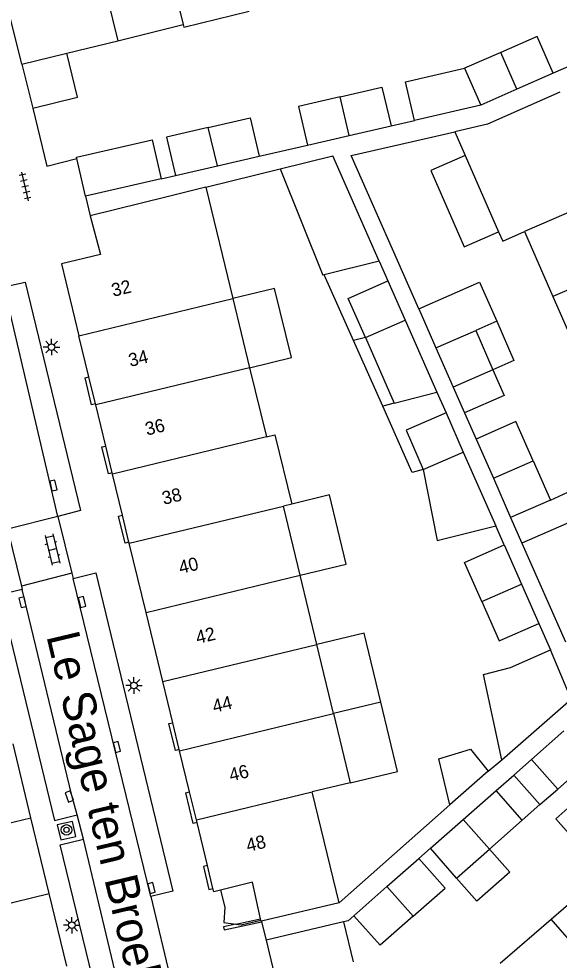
# Model space of a CAD drawing. Extents: x 132998 to 136004, y 396998 to 398512.
# Drawn here: x 133867.2 to 133908.2, y 397238.6 to 397310.1 of the extents above; entities that cross this region are included whole.
import ezdxf

# ---------------------------------------------------------------- set-up
doc = ezdxf.new("R2010")
doc.units = 0
for name, color, linetype in [('gg-afsc-erfafscheiding', 7, 'Continuous'), ('gg-afsc-muur', 7, 'Continuous'), ('gg-anno-huisnummerreeks BGT', 7, 'Continuous'), ('gg-anno-openbare ruimte label', 7, 'Continuous'), ('gg-bbg-bijgebouw', 7, 'Continuous'), ('gg-bbg-gedigitaliseerde bebouwing', 7, 'Continuous'), ('gg-bbg-gedigitaliseerde bijgebouw', 7, 'Continuous'), ('gg-bbg-hoofdgebouw', 7, 'Continuous'), ('gg-bbg-luifel en loopbrug', 7, 'Continuous'), ('gg-bbg-tussenscheiding', 7, 'Continuous'), ('gg-knt-verharding', 7, 'Continuous'), ('gg-knt-verharding nz', 7, 'Continuous'), ('gt-grn-weggrens', 7, 'Continuous'), ('gt-symb-boom', 7, 'Continuous'), ('gt-symb-klinker verharding', 7, 'Continuous'), ('gt-symb-kolk', 7, 'Continuous'), ('gt-symb-lichtmast', 7, 'Continuous'), ('gt-symb-tegel verharding', 7, 'Continuous')]:
    doc.layers.add(name, color=color, linetype=linetype)

# ---------------------------------------------------------------- blocks, each defined once
blk = doc.blocks.new('gt0-KOLK')
at = {"layer": 'gt-symb-kolk'}
blk.add_lwpolyline([(0, 0), (0.375, 0), (0.375, 0.4), (-0.375, 0.4), (-0.375, 0), (0, 0)], dxfattribs=at)
blk = doc.blocks.new('gt0-BOOM')
at = {"layer": 'gt-symb-boom'}
for radius in [0.4, 0.2]:
    blk.add_circle((0, 0), radius, dxfattribs=at)
blk = doc.blocks.new('gt0-LMAST')
at = {"layer": 'gt-symb-lichtmast'}
for p, q in [((-0.182, 0.173), (-0.447, 0.438)), ((-0.005, 0.246), (-0.005, 0.621)), ((0.172, 0.173), (0.437, 0.438)), ((-0.255, -0.004), (-0.63, -0.004)), ((-0.182, -0.181), (-0.447, -0.446)), ((-0.005, -0.254), (-0.005, -0.629)), ((0.437, -0.446), (0.172, -0.181)), ((0.245, -0.004), (0.62, -0.004))]:
    blk.add_line(p, q, dxfattribs=at)
blk.add_circle((-0.005, -0.004), 0.25, dxfattribs=at)
blk = doc.blocks.new('gt0-TEG1')
at = {"layer": 'gt-symb-tegel verharding'}
for p, q in [((-1.125, 0), (1.125, 0)), ((-0.9, -0.25), (-0.9, 0.25)), ((-0.45, -0.25), (-0.45, 0.25)), ((0, -0.25), (0, 0.25)), ((0.45, -0.25), (0.45, 0.25)), ((0.9, -0.25), (0.9, 0.25))]:
    blk.add_line(p, q, dxfattribs=at)
blk = doc.blocks.new('gt0-KL1')
at = {"layer": 'gt-symb-klinker verharding'}
for p, q in [((-1.15, 0.3), (1.15, 0.3)), ((-1, -0.3), (-1, 0.3)), ((-0.5, 0.3), (-0.5, 0.45)), ((0, -0.3), (0, 0.3)), ((0.5, 0.3), (0.5, 0.45)), ((1, -0.3), (1, 0.3)), ((-1.15, -0.3), (1.15, -0.3)), ((-0.5, -0.45), (-0.5, -0.3)), ((0.5, -0.45), (0.5, -0.3))]:
    blk.add_line(p, q, dxfattribs=at)

msp = doc.modelspace()

# ---------------------------------------------------------------- linework, layer by layer
at = {"layer": 'gg-afsc-erfafscheiding'}
for p, q in [((133895.448, 397301.947), (133897.233, 397302.36)), ((133885.448, 397299.634), (133889.115, 397300.482)), ((133878.033, 397297.918), (133879.116, 397298.169)), ((133881.402, 397297.29), (133887.042, 397298.69)), ((133901.022, 397280.159), (133901.894, 397278.172)), ((133904.025, 397270.144), (133903.389, 397271.589)), ((133905.371, 397270.274), (133908.658, 397262.799)), ((133906.642, 397264.194), (133907.523, 397262.19)), ((133902.821, 397252.984), (133903.839, 397253.845)), ((133891.526, 397242.977), (133899.91, 397250.423)), ((133897.548, 397246.345), (133898.43, 397247.122))]:
    msp.add_line(p, q, dxfattribs=at)
for points in [[(133897.543, 397288.063), (133892.435, 397299.683), (133900.287, 397301.5)], [(133892.624, 397242.012), (133892.19, 397241.63), (133891.838, 397241.544)]]:
    msp.add_lwpolyline(points, dxfattribs=at)
at = {"layer": 'gg-afsc-muur'}
msp.add_line((133911.464, 397307.576), (133907.745, 397305.944), dxfattribs=at)
msp.add_lwpolyline([(133868.283, 397303.294), (133869.363, 397298.877), (133871.628, 397299.47)], dxfattribs=at)
at = {"layer": 'gg-bbg-bijgebouw'}
for p, q in [((133872.277, 397296.607), (133871.628, 397299.47)), ((133891.838, 397241.544), (133885.984, 397240.145)), ((133891.838, 397241.544), (133892.565, 397238.502)), ((133885.984, 397240.145), (133886.695, 397237.17))]:
    msp.add_line(p, q, dxfattribs=at)
at = {"layer": 'gg-bbg-gedigitaliseerde bebouwing'}
for p, q in [((133874.73, 397308.406), (133879.701, 397309.625)), ((133870.876, 397307.461), (133874.73, 397308.406)), ((133867.468, 397306.626), (133870.876, 397307.461)), ((133900.287, 397301.5), (133901.071, 397299.706)), ((133901.071, 397299.706), (133903.602, 397293.913)), ((133881.402, 397297.29), (133883.453, 397288.846)), ((133905.563, 397293.919), (133907.716, 397288.988)), ((133883.453, 397288.846), (133884.729, 397283.594)), ((133907.716, 397288.988), (133909.882, 397284.03)), ((133884.729, 397283.594), (133886.003, 397278.349)), ((133887.917, 397273.248), (133887.284, 397273.086)), ((133888.551, 397267.84), (133887.284, 397273.086)), ((133889.819, 397262.59), (133888.551, 397267.84)), ((133891.086, 397257.342), (133889.819, 397262.59)), ((133891.086, 397257.342), (133892.354, 397252.093)), ((133892.354, 397252.093), (133889.477, 397251.397)), ((133891.526, 397242.977), (133889.477, 397251.397)), ((133907.579, 397241.756), (133911.434, 397245.105)), ((133903.718, 397238.402), (133907.579, 397241.756))]:
    msp.add_line(p, q, dxfattribs=at)
for points in [[(133879.701, 397309.625), (133879.749, 397309.43), (133884.699, 397310.638)], [(133903.602, 397293.913), (133903.912, 397293.203), (133905.563, 397293.919)], [(133886.003, 397278.349), (133886.638, 397278.505), (133887.917, 397273.248)]]:
    msp.add_lwpolyline(points, dxfattribs=at)
at = {"layer": 'gg-bbg-gedigitaliseerde bijgebouw'}
for p, q in [((133903.777, 397307.502), (133901.018, 397306.318)), ((133907.745, 397305.944), (133904.98, 397304.725)), ((133904.98, 397304.725), (133902.245, 397303.52)), ((133902.245, 397303.52), (133897.233, 397302.36)), ((133892.281, 397301.214), (133895.448, 397301.947)), ((133889.115, 397300.482), (133892.281, 397301.214)), ((133882.282, 397298.902), (133885.448, 397299.634)), ((133879.116, 397298.169), (133882.282, 397298.902)), ((133878.033, 397297.918), (133872.277, 397296.607)), ((133895.212, 397290.181), (133896.52, 397287.206)), ((133897.543, 397288.063), (133898.853, 397285.089)), ((133896.52, 397287.206), (133898.922, 397281.746)), ((133903.462, 397287.116), (133901.867, 397286.413)), ((133901.867, 397286.413), (133903.174, 397283.441)), ((133893.507, 397285.879), (133895.696, 397280.91)), ((133898.853, 397285.089), (133900.163, 397282.115)), ((133903.174, 397283.441), (133900.163, 397282.115)), ((133895.696, 397280.91), (133898.922, 397281.746)), ((133899.616, 397280.167), (133900.925, 397277.192)), ((133901.894, 397278.172), (133903.203, 397275.198)), ((133900.925, 397277.192), (133903.389, 397271.589)), ((133906.218, 397276.522), (133907.525, 397273.55)), ((133903.203, 397275.198), (133904.513, 397272.224)), ((133907.525, 397273.55), (133904.513, 397272.224)), ((133904.025, 397270.144), (133905.333, 397267.169)), ((133905.333, 397267.169), (133906.642, 397264.194)), ((133906.091, 397253.865), (133908.547, 397256.026)), ((133906.091, 397253.865), (133908.081, 397251.619)), ((133908.081, 397251.619), (133910.537, 397253.78)), ((133902.821, 397252.984), (133899.91, 397250.423)), ((133900.914, 397249.308), (133903.411, 397251.506)), ((133905.393, 397249.253), (133903.411, 397251.506)), ((133898.43, 397247.122), (133900.914, 397249.308)), ((133902.903, 397247.062), (133905.393, 397249.253)), ((133900.412, 397244.87), (133898.43, 397247.122)), ((133900.412, 397244.87), (133902.903, 397247.062)), ((133895.132, 397244.22), (133897.548, 397246.345)), ((133892.624, 397242.012), (133895.132, 397244.22))]:
    msp.add_line(p, q, dxfattribs=at)
for points in [[(133907.745, 397305.944), (133906.525, 397308.713), (133903.777, 397307.502)], [(133897.233, 397302.36), (133896.543, 397305.28), (133901.018, 397306.318)], [(133891.592, 397304.135), (133894.758, 397304.867), (133895.448, 397301.947)], [(133891.592, 397304.135), (133888.426, 397303.402), (133889.115, 397300.482)], [(133881.593, 397301.821), (133884.759, 397302.554), (133885.448, 397299.634)], [(133881.593, 397301.821), (133878.426, 397301.089), (133879.116, 397298.169)], [(133871.628, 397299.47), (133871.604, 397299.574), (133877.349, 397300.878), (133878.033, 397297.918)], [(133893.507, 397285.879), (133892.197, 397288.853), (133895.212, 397290.181)], [(133897.543, 397288.063), (133902.152, 397290.093), (133903.462, 397287.116)], [(133899.616, 397280.167), (133896.602, 397278.84), (133897.894, 397275.862)], [(133906.218, 397276.522), (133904.908, 397279.5), (133901.894, 397278.172)], [(133897.894, 397275.862), (133898.948, 397270.472), (133903.389, 397271.589)], [(133902.32, 397265.842), (133901.011, 397268.817), (133904.025, 397270.144)], [(133902.32, 397265.842), (133903.63, 397262.868), (133906.642, 397264.194)], [(133903.839, 397253.845), (133902.463, 397260.311), (133904.496, 397260.841), (133907.523, 397262.19)], [(133903.839, 397253.845), (133909.11, 397258.438), (133907.523, 397262.19)], [(133899.91, 397250.423), (133899.057, 397253.902), (133901.467, 397254.638), (133902.821, 397252.984)], [(133897.114, 397241.968), (133899.537, 397244.1), (133897.548, 397246.345)], [(133897.114, 397241.968), (133894.633, 397239.784), (133892.624, 397242.012)]]:
    msp.add_lwpolyline(points, dxfattribs=at)
at = {"layer": 'gg-bbg-hoofdgebouw'}
for p, q in [((133881.402, 397297.29), (133878.486, 397296.566)), ((133878.486, 397296.566), (133872.638, 397295.114)), ((133872.545, 397282.895), (133871.79, 397286.012)), ((133873.04, 397280.854), (133872.545, 397282.895)), ((133873.059, 397280.774), (133873.04, 397280.854)), ((133873.817, 397277.647), (133873.059, 397280.774)), ((133874.312, 397275.606), (133873.817, 397277.647)), ((133874.334, 397275.515), (133874.312, 397275.606)), ((133875.089, 397272.399), (133874.334, 397275.515)), ((133875.584, 397270.358), (133875.089, 397272.399)), ((133875.606, 397270.267), (133875.584, 397270.358)), ((133876.877, 397265.019), (133875.606, 397270.267)), ((133878.149, 397259.771), (133876.877, 397265.019)), ((133878.904, 397256.655), (133878.149, 397259.771)), ((133879.399, 397254.614), (133878.904, 397256.655)), ((133868.152, 397249.435), (133866.797, 397255.04)), ((133879.423, 397254.514), (133879.399, 397254.614)), ((133880.176, 397251.407), (133879.423, 397254.514)), ((133880.693, 397249.274), (133880.176, 397251.407)), ((133869.541, 397243.688), (133868.152, 397249.435)), ((133880.741, 397249.074), (133880.693, 397249.274)), ((133881.531, 397245.813), (133880.741, 397249.074)), ((133881.951, 397244.081), (133881.531, 397245.813)), ((133870.873, 397238.176), (133869.541, 397243.688)), ((133891.526, 397242.977), (133885.631, 397241.596)), ((133885.586, 397241.676), (133885.563, 397241.781)), ((133885.605, 397241.59), (133885.586, 397241.676)), ((133885.631, 397241.596), (133885.605, 397241.59))]:
    msp.add_line(p, q, dxfattribs=at)
for points in [[(133867.468, 397306.626), (133866.309, 397311.295), (133868.425, 397311.82), (133868.125, 397313.137)], [(133908.241, 397304.501), (133902.764, 397302.081), (133900.287, 397301.5)], [(133872.638, 397295.114), (133873.413, 397292.194), (133870.466, 397291.476), (133871.79, 397286.012)], [(133885.563, 397241.781), (133884.956, 397244.555), (133882.52, 397243.952)], [(133882.52, 397243.952), (133882.013, 397243.826), (133881.951, 397244.081)]]:
    msp.add_lwpolyline(points, dxfattribs=at)
at = {"layer": 'gg-bbg-luifel en loopbrug'}
for p, q in [((133867.468, 397306.626), (133868.283, 397303.294)), ((133887.042, 397298.69), (133891.033, 397299.681)), ((133894.553, 397291.68), (133891.033, 397299.681)), ((133887.042, 397298.69), (133890.269, 397290.616)), ((133894.553, 397291.68), (133890.388, 397290.645)), ((133894.553, 397291.68), (133895.212, 397290.181)), ((133890.388, 397290.645), (133890.269, 397290.616)), ((133892.609, 397285.649), (133890.388, 397290.645)), ((133893.507, 397285.879), (133892.609, 397285.649)), ((133894.818, 397280.682), (133892.609, 397285.649)), ((133898.922, 397281.746), (133899.616, 397280.167)), ((133900.163, 397282.115), (133901.022, 397280.159)), ((133895.696, 397280.91), (133894.818, 397280.682)), ((133904.513, 397272.224), (133905.371, 397270.274)), ((133894.68, 397258.209), (133891.086, 397257.342)), ((133904.747, 397252.682), (133906.091, 397253.865)), ((133903.411, 397251.506), (133904.747, 397252.682)), ((133904.747, 397252.682), (133906.737, 397250.436)), ((133906.737, 397250.436), (133908.081, 397251.619)), ((133905.393, 397249.253), (133906.737, 397250.436))]:
    msp.add_line(p, q, dxfattribs=at)
for points in [[(133868.283, 397303.294), (133871.692, 397304.13), (133870.876, 397307.461)], [(133901.071, 397299.706), (133898.468, 397298.568), (133900.999, 397292.775), (133903.602, 397293.913)], [(133884.729, 397283.594), (133887.891, 397284.362), (133886.615, 397289.614), (133883.453, 397288.846)], [(133903.462, 397287.116), (133904.764, 397284.136), (133903.174, 397283.441)], [(133903.174, 397283.441), (133904.033, 397281.475), (133901.022, 397280.159)], [(133897.894, 397275.862), (133897.058, 397275.643), (133894.818, 397280.682)], [(133888.551, 397267.84), (133892.054, 397268.686), (133890.785, 397273.941), (133887.917, 397273.248)], [(133907.525, 397273.55), (133908.858, 397274.136), (133909.716, 397272.172), (133905.371, 397270.274)], [(133894.68, 397258.209), (133893.413, 397263.458), (133889.819, 397262.59)], [(133892.354, 397252.093), (133895.947, 397252.961), (133894.68, 397258.209)], [(133909.854, 397247.194), (133910.764, 397248), (133908.84, 397250.172), (133907.93, 397249.366), (133909.854, 397247.194)], [(133902.903, 397247.062), (133904.446, 397245.319), (133901.95, 397243.123), (133900.412, 397244.87)], [(133882.52, 397243.952), (133882.855, 397242.662), (133882.775, 397241.484), (133883.67, 397241.367)], [(133883.67, 397241.367), (133884.095, 397241.311), (133885.586, 397241.676)]]:
    msp.add_lwpolyline(points, dxfattribs=at)
at = {"layer": 'gg-bbg-tussenscheiding'}
for p, q in [((133871.949, 397319.879), (133874.73, 397308.406)), ((133879.016, 397312.414), (133879.701, 397309.625)), ((133904.98, 397304.725), (133903.777, 397307.502)), ((133901.018, 397306.318), (133902.245, 397303.52)), ((133892.281, 397301.214), (133891.592, 397304.135)), ((133882.282, 397298.902), (133881.593, 397301.821)), ((133914.438, 397297.788), (133905.563, 397293.919)), ((133916.593, 397292.853), (133907.716, 397288.988)), ((133871.79, 397286.012), (133883.453, 397288.846)), ((133893.507, 397285.879), (133896.52, 397287.206)), ((133898.853, 397285.089), (133901.867, 397286.413)), ((133884.729, 397283.594), (133873.059, 397280.774)), ((133886.003, 397278.349), (133874.334, 397275.515)), ((133897.894, 397275.862), (133900.925, 397277.192)), ((133903.203, 397275.198), (133906.218, 397276.522)), ((133875.606, 397270.267), (133887.284, 397273.086)), ((133876.877, 397265.019), (133888.551, 397267.84)), ((133902.32, 397265.842), (133905.333, 397267.169)), ((133878.149, 397259.771), (133889.819, 397262.59)), ((133879.423, 397254.514), (133891.086, 397257.342)), ((133880.693, 397249.274), (133889.477, 397251.397)), ((133861.079, 397247.725), (133868.152, 397249.435)), ((133900.914, 397249.308), (133902.903, 397247.062)), ((133895.132, 397244.22), (133897.114, 397241.968)), ((133862.469, 397241.979), (133869.541, 397243.688)), ((133915.409, 397232.687), (133907.579, 397241.756))]:
    msp.add_line(p, q, dxfattribs=at)
at = {"layer": 'gg-knt-verharding'}
for p, q in [((133870.196, 397272.309), (133866.381, 397271.332)), ((133870.196, 397272.309), (133871.258, 397267.99)), ((133866.381, 397271.332), (133867.435, 397267.021)), ((133871.258, 397267.99), (133867.435, 397267.021)), ((133871.258, 397267.99), (133871.351, 397267.608)), ((133867.435, 397267.021), (133867.492, 397266.753)), ((133872.148, 397247.818), (133871.649, 397249.653)), ((133877.234, 397243.454), (133879.333, 397234.685)), ((133883.67, 397241.367), (133885.563, 397241.781))]:
    msp.add_line(p, q, dxfattribs=at)
for points in [[(133865.989, 397289.709), (133867.719, 397290.07), (133871.902, 397272.754), (133870.196, 397272.309)], [(133873.04, 397280.854), (133872.748, 397280.784), (133872.254, 397282.825), (133872.545, 397282.895)], [(133874.312, 397275.606), (133874.02, 397275.536), (133873.526, 397277.576), (133873.817, 397277.647)], [(133875.584, 397270.358), (133875.292, 397270.287), (133874.797, 397272.328), (133875.089, 397272.399)], [(133871.351, 397267.608), (133873.061, 397268.014), (133878.914, 397243.862), (133877.234, 397243.454)], [(133867.492, 397266.753), (133865.772, 397266.356), (133869.949, 397249.242), (133871.649, 397249.653)], [(133879.399, 397254.614), (133879.107, 397254.543), (133878.613, 397256.584), (133878.904, 397256.655)], [(133880.741, 397249.074), (133880.45, 397249.003), (133879.884, 397251.336), (133880.176, 397251.407)], [(133871.29, 397249.168), (133870.127, 397248.902), (133870.405, 397247.76), (133871.562, 397248.021), (133871.29, 397249.168)], [(133876.249, 397230.684), (133874.531, 397230.256), (133870.376, 397247.381), (133872.148, 397247.818)], [(133881.531, 397245.813), (133881.221, 397245.738), (133881.64, 397244.006), (133881.951, 397244.081)], [(133883.67, 397241.367), (133882.745, 397241.164), (133882.796, 397240.928), (133885.617, 397241.545)], [(133885.617, 397241.545), (133885.642, 397241.551), (133885.631, 397241.596)]]:
    msp.add_lwpolyline(points, dxfattribs=at)
at = {"layer": 'gg-knt-verharding nz'}
msp.add_line((133877.234, 397243.454), (133871.351, 397267.608), dxfattribs=at)
for points in [[(133870.196, 397272.309), (133866.393, 397288.514), (133865.989, 397289.709)], [(133871.649, 397249.653), (133871.253, 397251.123), (133867.492, 397266.753)], [(133876.249, 397230.684), (133875.034, 397235.633), (133872.148, 397247.818)]]:
    msp.add_lwpolyline(points, dxfattribs=at)
at = {"layer": 'gt-grn-weggrens'}
for p, q in [((133872.277, 397296.607), (133872.638, 397295.114)), ((133885.617, 397241.545), (133885.984, 397240.145))]:
    msp.add_line(p, q, dxfattribs=at)

# ---------------------------------------------------------------- block references
at = {"layer": 'gt-symb-boom'}
msp.add_blockref('gt0-BOOM', (133870.849, 397248.523), dxfattribs=at)
at = {"layer": 'gt-symb-klinker verharding', "rotation": -76.64465903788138}
msp.add_blockref('gt0-KL1', (133869.781, 397269.801), dxfattribs=at)
at = {"layer": 'gt-symb-kolk'}
for p, rotation in [((133869.658, 397274.611), -76.82507339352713), ((133867.714, 397265.844), 103.535856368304), ((133871.823, 397265.761), -76.46414363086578), ((133874.474, 397254.769), -76.22785456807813), ((133871.253, 397251.123), 109.3955283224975), ((133877.091, 397244.068), -76.8808553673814)]:
    msp.add_blockref('gt0-KOLK', p, dxfattribs=dict(at, rotation=rotation))
at = {"layer": 'gt-symb-lichtmast'}
for p in [(133869.72, 397285.163), (133875.967, 397259.485), (133871.25, 397241.288)]:
    msp.add_blockref('gt0-LMAST', p, dxfattribs=at)
at = {"layer": 'gt-symb-tegel verharding', "rotation": 102.71533698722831}
msp.add_blockref('gt0-TEG1', (133867.713, 397297.342), dxfattribs=at)

# ---------------------------------------------------------------- texts
at = {"layer": 'gg-anno-huisnummerreeks BGT'}
for s, p in [('32', (133874.39, 397288.967)), ('34', (133875.679, 397283.647)), ('36', (133876.943, 397278.434)), ('38', (133878.216, 397273.181)), ('40', (133879.487, 397267.932)), ('42', (133880.776, 397262.618)), ('44', (133882.041, 397257.397)), ('46', (133883.304, 397252.184)), ('48', (133884.598, 397246.84))]:
    msp.add_text(s, height=1, rotation=13.6, dxfattribs=at).set_placement(p)
at = {"layer": 'gg-anno-openbare ruimte label'}
msp.add_text('Le Sage ten Broekstraat', height=2.5, rotation=283.4, dxfattribs=at).set_placement((133869.31, 397263.237))

doc.saveas('drawing.dxf')
